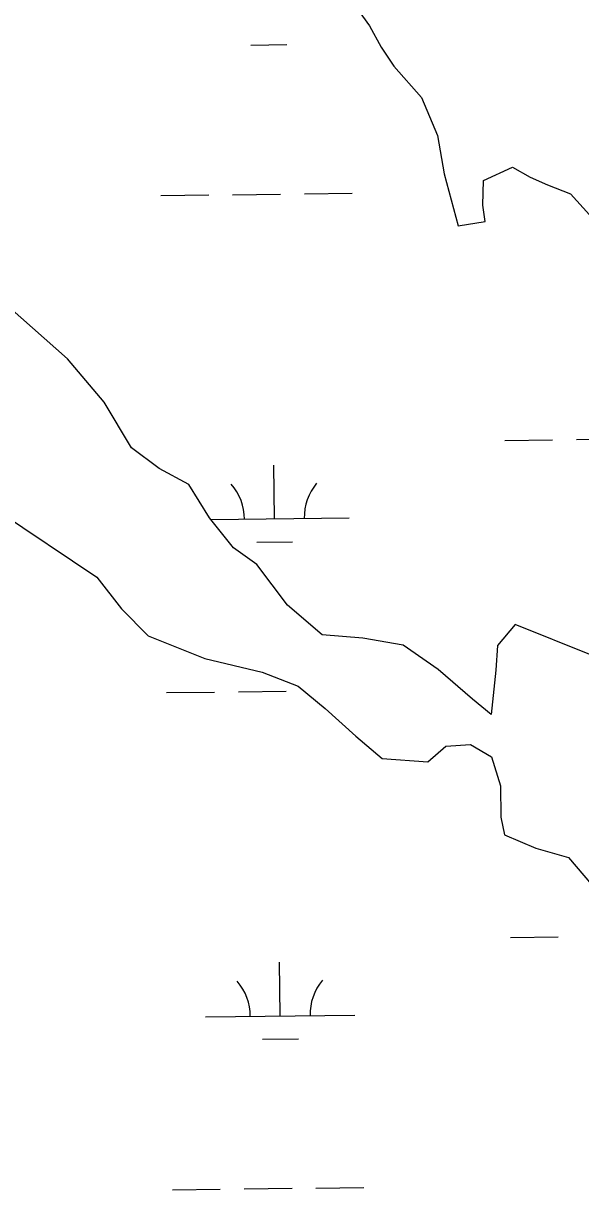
# Model space of a CAD drawing. Extents: x 3684037 to 3722149, y 433263 to 459021.
# Drawn here: x 3718894 to 3719267, y 453003 to 453783 of the extents above; entities that cross this region are included whole.
import ezdxf

# ---------------------------------------------------------------- set-up
doc = ezdxf.new("R2010")
doc.units = 0
doc.layers.add('V-TOPO-SHOR', color=7, linetype='Continuous')
doc.layers.add('V-WETL-SWMP', color=7, linetype='Continuous')

msp = doc.modelspace()

# ---------------------------------------------------------------- linework, layer by layer
at = {"layer": 'V-TOPO-SHOR'}
for p, q in [((3719116.08, 453794.31), (3719125.41, 453781.32)), ((3719125.41, 453781.32), (3719133.33, 453767.04)), ((3719133.33, 453767.04), (3719141.89, 453754.43)), ((3719141.89, 453754.43), (3719160.18, 453733.45)), ((3719160.18, 453733.45), (3719171, 453707.99)), ((3719171, 453707.99), (3719175.54, 453682.43)), ((3719201.72, 453677.98), (3719221.13, 453686.78)), ((3719221.13, 453686.78), (3719232.92, 453680.19)), ((3719175.54, 453682.43), (3719184.8, 453647.48)), ((3719201.28, 453661.29), (3719201.72, 453677.98)), ((3719232.92, 453680.19), (3719244.59, 453674.89)), ((3719244.59, 453674.89), (3719259.97, 453668.93)), ((3719259.97, 453668.93), (3719281.08, 453645.63)), ((3719202.78, 453650.38), (3719201.28, 453661.29)), ((3719184.8, 453647.48), (3719202.78, 453650.38)), ((3718923.52, 453558.47), (3718874.36, 453602.15)), ((3718948.2, 453529.63), (3718923.52, 453558.47)), ((3718966.33, 453499.02), (3718948.2, 453529.63)), ((3718984.77, 453485.09), (3718966.33, 453499.02)), ((3719004.76, 453474.5), (3718984.77, 453485.09)), ((3719018.43, 453452.12), (3719004.76, 453474.5)), ((3718877.22, 453456.69), (3718943.2, 453412.31)), ((3719034.67, 453432.16), (3719018.43, 453452.12)), ((3719050.16, 453420.95), (3719034.67, 453432.16)), ((3719070.74, 453393.66), (3719050.16, 453420.95)), ((3718943.2, 453412.31), (3718959.69, 453391.2)), ((3718959.69, 453391.2), (3718977.6, 453373.17)), ((3719093.92, 453373.82), (3719070.74, 453393.66)), ((3719222.96, 453380.84), (3719211.1, 453366.63)), ((3719273.86, 453360.26), (3719222.96, 453380.84)), ((3718977.6, 453373.17), (3719015.3, 453358.02)), ((3719121.12, 453371.54), (3719093.92, 453373.82)), ((3719147.94, 453366.84), (3719121.12, 453371.54)), ((3719171.51, 453350.58), (3719147.94, 453366.84)), ((3719211.1, 453366.63), (3719210.02, 453350.2)), ((3719015.3, 453358.02), (3719053.65, 453348.78)), ((3719194.3, 453330.74), (3719171.51, 453350.58)), ((3719210.02, 453350.2), (3719206.97, 453320.43)), ((3719053.65, 453348.78), (3719077.76, 453339.46)), ((3719077.76, 453339.46), (3719095.94, 453324.51)), ((3719206.97, 453320.43), (3719194.3, 453330.74)), ((3719095.94, 453324.51), (3719116.29, 453306.09)), ((3719116.29, 453306.09), (3719133.96, 453291.14)), ((3719164.5, 453288.86), (3719176.48, 453299.34)), ((3719176.48, 453299.34), (3719193.04, 453300.44)), ((3719193.04, 453300.44), (3719207.01, 453292.18)), ((3719133.96, 453291.14), (3719164.5, 453288.86)), ((3719207.01, 453292.18), (3719213.11, 453272.78)), ((3719213.11, 453272.78), (3719213.42, 453251.85)), ((3719213.42, 453251.85), (3719215.7, 453240.03)), ((3719215.7, 453240.03), (3719236.72, 453231.11)), ((3719236.72, 453231.11), (3719258.52, 453224.87)), ((3719258.52, 453224.87), (3719301.37, 453174.28))]:
    msp.add_line(p, q, dxfattribs=at)
at = {"layer": 'V-WETL-SWMP'}
for p, q in [((3719116.08, 453794.31), (3719125.41, 453781.32)), ((3719125.41, 453781.32), (3719133.33, 453767.04)), ((3719046.22, 453768.53), (3719070.22, 453768.81)), ((3719133.33, 453767.04), (3719141.89, 453754.43)), ((3719141.89, 453754.43), (3719160.18, 453733.45)), ((3719160.18, 453733.45), (3719171, 453707.99)), ((3719171, 453707.99), (3719175.54, 453682.43)), ((3719201.72, 453677.98), (3719221.13, 453686.78)), ((3719221.13, 453686.78), (3719232.92, 453680.19)), ((3719175.54, 453682.43), (3719184.8, 453647.48)), ((3719201.28, 453661.29), (3719201.72, 453677.98)), ((3719232.92, 453680.19), (3719244.59, 453674.89)), ((3719081.97, 453668.94), (3719113.97, 453669.31)), ((3719244.59, 453674.89), (3719259.97, 453668.93)), ((3718985.98, 453667.82), (3719017.98, 453668.19)), ((3719033.98, 453668.38), (3719065.98, 453668.75)), ((3719259.97, 453668.93), (3719281.08, 453645.63)), ((3719202.78, 453650.38), (3719201.28, 453661.29)), ((3719184.8, 453647.48), (3719202.78, 453650.38)), ((3718923.52, 453558.47), (3718874.36, 453602.15)), ((3718948.2, 453529.63), (3718923.52, 453558.47)), ((3718966.33, 453499.02), (3718948.2, 453529.63)), ((3718984.77, 453485.09), (3718966.33, 453499.02)), ((3719215.9, 453503.98), (3719247.9, 453504.36)), ((3719263.9, 453504.54), (3719295.9, 453504.92)), ((3719004.76, 453474.5), (3718984.77, 453485.09)), ((3719061.91, 453451.45), (3719061.49, 453487.45)), ((3719018.43, 453452.12), (3719004.76, 453474.5)), ((3718877.22, 453456.69), (3718943.2, 453412.31)), ((3719034.67, 453432.16), (3719018.43, 453452.12)), ((3719019.37, 453450.95), (3719111.91, 453452.03)), ((3719050.09, 453435.88), (3719074.09, 453436.16)), ((3719050.16, 453420.95), (3719034.67, 453432.16)), ((3719070.74, 453393.66), (3719050.16, 453420.95)), ((3718943.2, 453412.31), (3718959.69, 453391.2)), ((3718959.69, 453391.2), (3718977.6, 453373.17)), ((3719093.92, 453373.82), (3719070.74, 453393.66)), ((3719222.96, 453380.84), (3719211.1, 453366.63)), ((3719273.86, 453360.26), (3719222.96, 453380.84)), ((3718977.6, 453373.17), (3719015.3, 453358.02)), ((3719121.12, 453371.54), (3719093.92, 453373.82)), ((3719147.94, 453366.84), (3719121.12, 453371.54)), ((3719171.51, 453350.58), (3719147.94, 453366.84)), ((3719211.1, 453366.63), (3719210.02, 453350.2)), ((3719015.3, 453358.02), (3719053.65, 453348.78)), ((3719194.3, 453330.74), (3719171.51, 453350.58)), ((3719210.02, 453350.2), (3719206.97, 453320.43)), ((3719053.65, 453348.78), (3719077.76, 453339.46)), ((3718989.85, 453335.17), (3719021.85, 453335.54)), ((3719037.85, 453335.73), (3719069.85, 453336.1)), ((3719077.76, 453339.46), (3719095.94, 453324.51)), ((3719206.97, 453320.43), (3719194.3, 453330.74)), ((3719095.94, 453324.51), (3719116.29, 453306.09)), ((3719116.29, 453306.09), (3719133.96, 453291.14)), ((3719164.5, 453288.86), (3719176.48, 453299.34)), ((3719176.48, 453299.34), (3719193.04, 453300.44)), ((3719193.04, 453300.44), (3719207.01, 453292.18)), ((3719133.96, 453291.14), (3719164.5, 453288.86)), ((3719207.01, 453292.18), (3719213.11, 453272.78)), ((3719213.11, 453272.78), (3719213.42, 453251.85)), ((3719213.42, 453251.85), (3719215.7, 453240.03)), ((3719215.7, 453240.03), (3719236.72, 453231.11)), ((3719236.72, 453231.11), (3719258.52, 453224.87)), ((3719258.52, 453224.87), (3719301.37, 453174.28)), ((3719219.77, 453171.33), (3719251.77, 453171.7)), ((3719065.78, 453118.79), (3719065.36, 453154.79)), ((3719015.79, 453118.21), (3719115.78, 453119.38)), ((3719053.96, 453103.23), (3719077.96, 453103.5)), ((3718993.72, 453002.52), (3719025.72, 453002.89)), ((3719041.72, 453003.08), (3719073.72, 453003.45)), ((3719089.72, 453003.63), (3719121.71, 453004.01))]:
    msp.add_line(p, q, dxfattribs=at)
for centre, start, end in [((3719006.67, 453451.28), 359.89487, 41.43853), ((3719117.14, 453452.57), 139.89486, 181.43852), ((3719010.54, 453118.63), 359.89487, 41.43853), ((3719121.02, 453119.91), 139.89486, 181.43852)]:
    msp.add_arc(centre, 35.25, start, end, dxfattribs=at)

doc.saveas('drawing.dxf')
